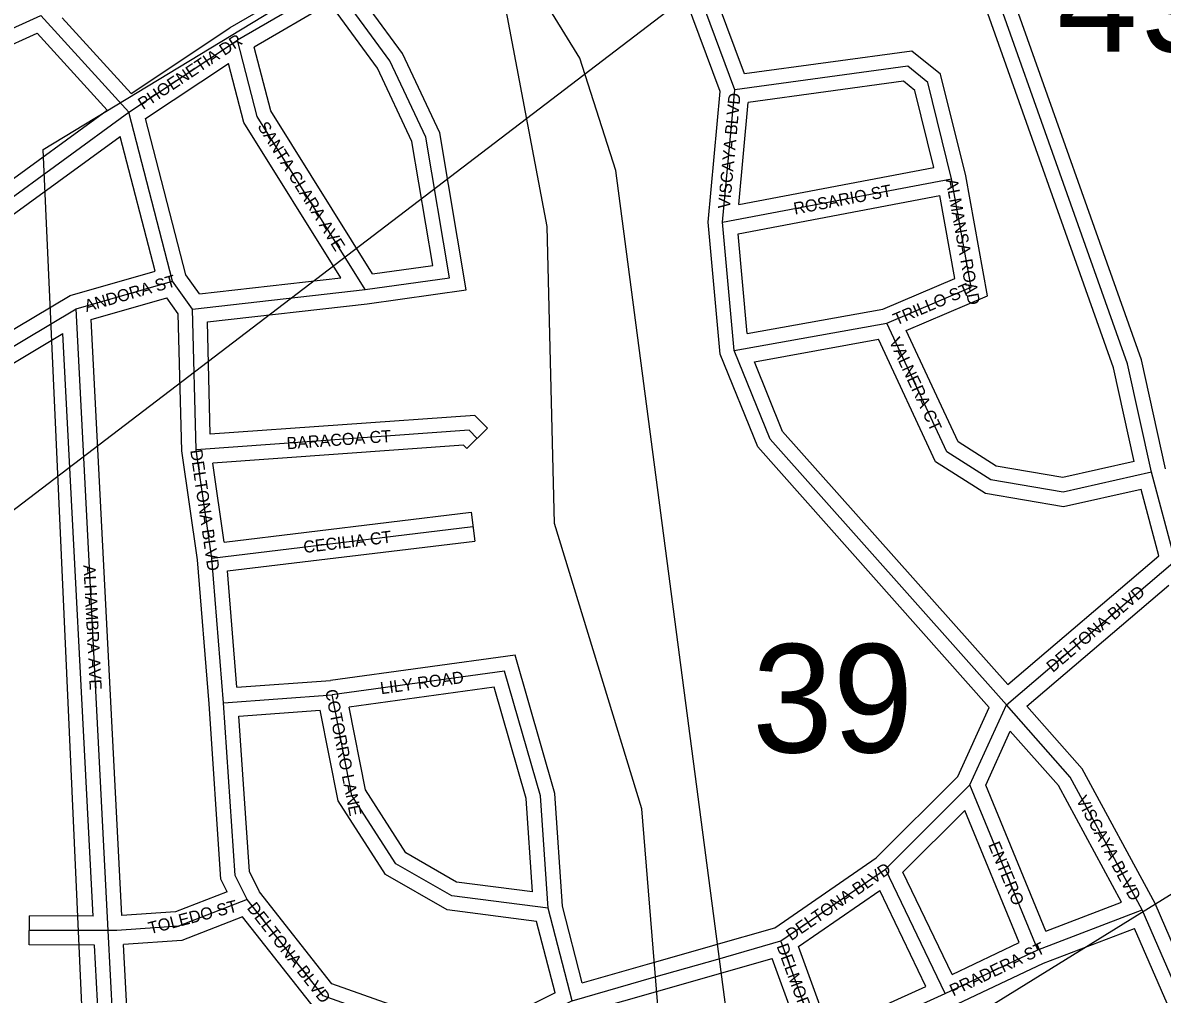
# Model space of a CAD drawing. Extents: x 418523 to 616617, y 1878279 to 2196743.
# Drawn here: x 555777 to 558144, y 1991028 to 1993045 of the extents above; entities that cross this region are included whole.
import ezdxf

# ---------------------------------------------------------------- set-up
doc = ezdxf.new("R2010")
doc.units = 0
for name, color, linetype in [('Level 1', 7, 'Continuous'), ('Level 2', 7, 'Continuous'), ('Level 31', 7, 'Continuous'), ('Level 32', 7, 'Continuous'), ('Level 34', 7, 'Continuous'), ('Level 5', 7, 'Continuous')]:
    doc.layers.add(name, color=color, linetype=linetype)

msp = doc.modelspace()

# ---------------------------------------------------------------- linework, layer by layer
at = {"layer": 'Level 1'}
for p, q in [((560305.329, 1995502.647), (551865.536, 1989061.971)), ((555819.668, 1992781.506), (560305.329, 1995502.647)), ((561592.089, 1993355.461), (555951.759, 1989867.688)), ((555951.759, 1989867.688), (555819.668, 1992781.506))]:
    msp.add_line(p, q, dxfattribs=at)
at = {"layer": 'Level 31'}
for p, q in [((557256.553, 1992905.621), (557181.93, 1993106.197)), ((555631.4, 1992976.588), (555814.934, 1993059.363)), ((555997.694, 1992858.851), (555814.934, 1993059.363)), ((555997.694, 1992858.851), (556223.27, 1993008.426)), ((557230.758, 1992630.401), (557256.553, 1992905.621)), ((555529.929, 1992518.293), (555997.694, 1992858.851)), ((556088.394, 1992508.402), (555997.694, 1992858.851)), ((557230.758, 1992630.401), (557706.397, 1992720.764)), ((557747.339, 1992495.551), (557706.397, 1992720.764)), ((557255.095, 1992363.776), (557230.758, 1992630.401)), ((555888.119, 1992450.764), (556088.394, 1992508.402)), ((556130.098, 1992450.103), (556088.394, 1992508.402)), ((556130.098, 1992450.103), (556488.581, 1992490.584)), ((557572.076, 1992421.108), (557747.339, 1992495.551)), ((555637.799, 1992301.258), (555888.119, 1992450.764)), ((555955.004, 1991159.597), (555888.119, 1992450.764)), ((556137.549, 1992158.066), (556130.098, 1992450.103)), ((557255.095, 1992363.776), (557572.076, 1992421.108)), ((556170.237, 1991932.873), (556137.549, 1992158.066)), ((558171.116, 1991927.475), (558121.497, 1992111.255)), ((556170.237, 1991932.873), (556712.422, 1991998.312)), ((556194.475, 1991632.79), (556170.237, 1991932.873)), ((557820.183, 1991628.396), (558171.116, 1991927.475)), ((556194.475, 1991632.79), (556419.697, 1991648.905)), ((557744.574, 1991462.044), (557820.183, 1991628.396)), ((557569.036, 1991287.232), (557744.574, 1991462.044)), ((557885.425, 1991119.83), (557744.574, 1991462.044)), ((557352.019, 1991137.99), (557569.036, 1991287.232)), ((557693.303, 1991028.702), (557569.036, 1991287.232)), ((556918.131, 1991014.062), (556868.539, 1991205.844)), ((557885.425, 1991119.83), (558102.264, 1991202.526)), ((555955.004, 1991159.597), (555791.036, 1991160.046)), ((555967.661, 1990915.911), (555955.004, 1991159.597)), ((557221.249, 1991100.521), (557352.019, 1991137.99)), ((557434.825, 1990912.663), (557352.019, 1991137.99)), ((557693.303, 1991028.702), (557885.425, 1991119.83)), ((557088.259, 1991062.696), (557221.249, 1991100.521)), ((556918.131, 1991014.062), (557088.259, 1991062.696)), ((557434.825, 1990912.663), (557693.303, 1991028.702))]:
    msp.add_line(p, q, dxfattribs=at)
for points in [[(558121.497, 1992111.255), (558071.989, 1992336.491), (557790.898, 1993128.925), (557666.657, 1993512.917), (557575.922, 1993854.999)], [(556488.581, 1992490.584), (556663.712, 1992515.201), (556614.393, 1992806.988), (556539.977, 1992965.745), (556423.701, 1993124.616), (556223.27, 1993008.426)], [(556488.581, 1992490.584), (556264.384, 1992849.761), (556223.27, 1993008.426)], [(557706.397, 1992720.764), (557656.824, 1992920.909), (557615.369, 1992954.476), (557256.553, 1992905.621)], [(558121.497, 1992111.255), (557938.074, 1992069.925), (557788.133, 1992095.418), (557696.316, 1992153.85), (557572.076, 1992421.108)], [(557820.183, 1991628.396), (557329.764, 1992179.927), (557255.095, 1992363.776)], [(556721.163, 1992181.571), (556704.399, 1992198.345), (556137.549, 1992158.066)], [(556868.539, 1991205.844), (556852.677, 1991439.355), (556778.211, 1991698.117), (556419.697, 1991648.905)], [(556243.475, 1991224.268), (556218.555, 1991274.157), (556194.475, 1991632.79)], [(556868.539, 1991205.844), (556668.483, 1991231.478), (556551.95, 1991298.343), (556460.679, 1991440.418), (556419.697, 1991648.905)], [(558102.264, 1991202.526), (557952.985, 1991478.215), (557820.183, 1991628.396)], [(556243.475, 1991224.268), (556100.921, 1991168.653), (555972.449, 1991159.913), (555955.004, 1991159.597)], [(556918.131, 1991014.062), (556801.26, 1990955.83), (556567.857, 1990964.826), (556401.192, 1991023.828), (556243.475, 1991224.268)], [(559314.555, 1987515.83), (559284.89, 1987573.002), (559202.196, 1987848.508), (559185.869, 1988031.834), (559037.318, 1988590.803), (558971.899, 1989041.183), (558764.379, 1989366.841), (558714.576, 1989483.708), (558574.778, 1990109.206), (558384.291, 1990634.833), (558218.266, 1990935.656), (558102.264, 1991202.526)]]:
    msp.add_lwpolyline(points, dxfattribs=at)
at = {"layer": 'Level 32'}
for p, q in [((557226.044, 1992901.589), (557153.813, 1993095.736)), ((557276.299, 1992938.586), (557220.377, 1993088.896)), ((556002.546, 1992898.064), (555859.359, 1993055.156)), ((556002.545, 1992898.064), (556207.444, 1993033.928)), ((555647.757, 1992951.053), (555807.425, 1993023.066)), ((555952.962, 1992863.392), (555807.425, 1993023.065)), ((556032.096, 1992845.665), (556204.784, 1992960.171)), ((557200.63, 1992630.438), (557226.044, 1992901.59)), ((555536.388, 1992560.103), (555952.962, 1992863.391)), ((557264.35, 1992667.32), (557284.2, 1992879.106)), ((556116.04, 1992521.318), (556032.096, 1992845.665)), ((555568.074, 1992508.954), (555979.7, 1992808.641)), ((556052.034, 1992529.156), (555979.701, 1992808.64)), ((557264.351, 1992667.321), (557669.656, 1992744.32)), ((557781.148, 1992477.315), (557735.746, 1992727.059)), ((557263.111, 1992606.01), (557682.289, 1992685.646)), ((557713.533, 1992513.785), (557682.289, 1992685.646)), ((557225.624, 1992356.613), (557200.629, 1992630.438)), ((557281.995, 1992399.127), (557263.111, 1992606.01)), ((555876.079, 1992478.516), (556052.034, 1992529.155)), ((556144.244, 1992481.891), (556116.041, 1992521.318)), ((556144.244, 1992481.891), (556437.94, 1992515.056)), ((557563.437, 1992450.032), (557713.533, 1992513.786)), ((555650.24, 1992343.632), (555876.079, 1992478.516)), ((555919.313, 1992428.522), (556076.325, 1992473.709)), ((556100.342, 1992440.135), (556076.325, 1992473.709)), ((556160.791, 1992423.376), (556492.354, 1992460.817)), ((557612.359, 1992405.621), (557781.148, 1992477.314)), ((556107.604, 1992155.519), (556100.342, 1992440.135)), ((557281.995, 1992399.128), (557563.437, 1992450.032)), ((555983.433, 1991190.731), (555919.312, 1992428.521)), ((556166.739, 1992190.216), (556160.791, 1992423.376)), ((555654.784, 1992276.456), (555860.736, 1992399.463)), ((555923.406, 1991189.683), (555860.736, 1992399.464)), ((557296.795, 1992340.829), (557554.633, 1992387.465)), ((556699.943, 1992160.364), (556742.383, 1992202.779)), ((556140.411, 1991929.506), (556107.604, 1992155.519)), ((556195.72, 1991966.166), (556171.876, 1992130.427)), ((558137.204, 1991937.989), (558100.032, 1992075.663)), ((556195.719, 1991966.166), (556708.827, 1992028.096)), ((556708.827, 1992028.096), (556716.018, 1991968.527)), ((556202.463, 1991906.544), (556716.018, 1991968.527)), ((557823.083, 1991670.283), (558137.204, 1991937.989)), ((556164.542, 1991630.779), (556140.411, 1991929.506)), ((556221.986, 1991664.834), (556202.463, 1991906.543)), ((557862.898, 1991625.381), (558157.893, 1991876.787)), ((556221.986, 1991664.835), (556416.584, 1991678.758)), ((556226.41, 1991604.997), (556395.377, 1991617.086)), ((557719.527, 1991479.439), (557784.798, 1991623.043)), ((557777.26, 1991461.452), (557828.354, 1991573.867)), ((557549.794, 1991310.409), (557719.527, 1991479.439)), ((557902.044, 1991158.275), (557777.26, 1991461.451)), ((557605.311, 1991281.016), (557733.924, 1991409.097)), ((557846.849, 1991134.735), (557733.924, 1991409.096)), ((557339.052, 1991165.481), (557549.794, 1991310.41)), ((557707.413, 1991068.598), (557605.311, 1991281.016)), ((557388.214, 1991126.47), (557557.173, 1991242.662)), ((557652.924, 1991043.459), (557557.173, 1991242.663)), ((556939.474, 1991051.365), (556898.282, 1991210.656)), ((557902.045, 1991158.275), (558059.578, 1991218.354)), ((555790.955, 1991130.045), (555791.119, 1991190.045)), ((555923.406, 1991189.683), (555791.119, 1991190.045)), ((556883.003, 1991030.076), (556844.579, 1991178.667)), ((557212.986, 1991129.361), (557339.052, 1991165.481)), ((557897.218, 1991092.218), (558086.176, 1991164.282)), ((557707.413, 1991068.597), (557846.849, 1991134.735)), ((555926.519, 1991129.674), (555790.955, 1991130.045)), ((555937.701, 1990914.356), (555926.519, 1991129.674)), ((555996.142, 1990945.969), (555986.542, 1991130.802)), ((557080.051, 1991091.551), (557213.042, 1991129.376)), ((557451.888, 1990953.207), (557388.214, 1991126.471)), ((556939.474, 1991051.365), (557080.013, 1991091.541)), ((557229.513, 1991071.681), (557333.478, 1991101.469)), ((557397.319, 1990927.747), (557333.478, 1991101.469)), ((557705.877, 1991001.461), (557897.219, 1991092.217)), ((557096.466, 1991033.84), (557229.457, 1991071.665)), ((557451.888, 1990953.207), (557652.924, 1991043.459)), ((556954.799, 1990993.341), (557096.504, 1991033.851))]:
    msp.add_line(p, q, dxfattribs=at)
for points in [[(558150.646, 1992118.387), (558100.888, 1992344.758), (557819.312, 1993138.558), (557695.449, 1993521.386), (557613.468, 1993830.467)], [(558085.789, 1992133.961), (558043.089, 1992328.223), (557762.483, 1993119.291), (557637.865, 1993504.447), (557553.594, 1993822.162)], [(556492.354, 1992460.817), (556698.434, 1992489.786), (556643.293, 1992816.02), (556565.906, 1992981.114), (556431.984, 1993164.094), (556207.444, 1993033.928)], [(556503.71, 1992523.005), (556628.989, 1992540.616), (556585.493, 1992797.956), (556514.049, 1992950.376), (556415.418, 1993085.137), (556258.028, 1992993.897)], [(556503.71, 1992523.005), (556292.272, 1992861.741), (556258.029, 1992993.897)], [(557735.746, 1992727.059), (557683.526, 1992937.891), (557624.171, 1992985.952), (557276.299, 1992938.586)], [(556437.94, 1992515.056), (556236.497, 1992837.78), (556204.784, 1992960.171)], [(557669.655, 1992744.32), (557630.124, 1992903.927), (557606.569, 1992923.001), (557284.2, 1992879.107)], [(558100.031, 1992075.664), (557938.889, 1992039.355), (557777.134, 1992066.856), (557672.809, 1992133.249), (557554.633, 1992387.465)], [(558085.789, 1992133.961), (557937.261, 1992100.495), (557799.13, 1992123.98), (557719.823, 1992174.451), (557612.359, 1992405.622)], [(557784.797, 1991623.043), (557303.912, 1992163.853), (557225.624, 1992356.612)], [(557823.084, 1991670.284), (557355.616, 1992196.002), (557296.795, 1992340.83)], [(556742.383, 1992202.779), (556715.937, 1992229.241), (556166.739, 1992190.216)], [(556699.943, 1992160.364), (556692.863, 1992167.449), (556171.877, 1992130.428)], [(556898.283, 1991210.656), (556882.392, 1991444.578), (556799.859, 1991731.371), (556416.584, 1991678.758)], [(556836.134, 1991240.242), (556822.962, 1991434.131), (556756.563, 1991664.863), (556455.266, 1991623.505)], [(556201.948, 1991240.269), (556189.026, 1991266.14), (556164.542, 1991630.779)], [(556844.579, 1991178.667), (556658.739, 1991202.481), (556530.668, 1991275.966), (556432.344, 1991429.017), (556395.377, 1991617.086)], [(556836.134, 1991240.242), (556678.227, 1991260.476), (556573.233, 1991320.72), (556489.012, 1991451.818), (556455.266, 1991623.504)], [(558129.263, 1991215.673), (557977.734, 1991495.516), (557862.898, 1991625.381)], [(556268.947, 1991240.413), (556248.085, 1991282.176), (556226.41, 1991604.997)], [(558059.578, 1991218.354), (557928.238, 1991460.912), (557828.354, 1991573.866)], [(556201.948, 1991240.269), (556094.299, 1991198.273), (555983.433, 1991190.731)], [(556883.003, 1991030.077), (556794.749, 1990986.104), (556573.569, 1990994.629), (556419.395, 1991049.209), (556268.947, 1991240.412)], [(559341.184, 1987529.646), (559312.815, 1987584.322), (559231.808, 1987854.21), (559215.524, 1988037.056), (559066.758, 1988596.832), (559000.663, 1989051.871), (558791.009, 1989380.878), (558743.254, 1989492.938), (558603.638, 1990117.623), (558411.694, 1990647.268), (558245.215, 1990948.913), (558129.263, 1991215.672)], [(556233.654, 1991188.233), (556107.544, 1991139.034), (555986.542, 1991130.802)], [(556898.715, 1990970.867), (556807.771, 1990925.556), (556562.144, 1990935.024), (556382.989, 1990998.447), (556233.654, 1991188.233)], [(559281.047, 1987515.271), (559256.964, 1987561.682), (559172.585, 1987842.807), (559156.214, 1988026.612), (559007.878, 1988584.775), (558943.137, 1989030.495), (558737.749, 1989352.806), (558685.898, 1989474.478), (558545.919, 1990100.788), (558356.887, 1990622.398), (558191.316, 1990922.399), (558086.176, 1991164.281)]]:
    msp.add_lwpolyline(points, dxfattribs=at)
at = {"layer": 'Level 5'}
for points in [[(557158.13, 1990830.588), (557254.177, 1990874.133), (557008.91, 1992737.795), (556934.664, 1992971.439), (556851.719, 1993105.091), (556768.845, 1993263.774), (556478.152, 1993598.138), (556236.794, 1993715.637), (556020.964, 1993999.791), (555963.06, 1994141.674), (555956.192, 1994591.864), (555931.35, 1994650.316), (555933.051, 1995167.177), (555908.07, 1995183.907), (555933.668, 1995367.242)], [(557158.13, 1990830.588), (557110.105, 1990833.591), (557062.984, 1991412.125), (556881.51, 1992004.586), (556866.829, 1992621.551), (556776.668, 1993097.01), (556485.806, 1993381.393), (556028.051, 1993616.282), (555886.994, 1993816.816), (555862.371, 1993941.928), (555837.43, 1993958.698), (555763.97, 1994442.438), (555707.995, 1995184.565), (555674.844, 1995243.016)]]:
    msp.add_lwpolyline(points, dxfattribs=at)

# ---------------------------------------------------------------- texts
at = {"layer": 'Level 2'}
for s, p in [('49-08-30', (557925.339, 1992984.567)), ('39', (557292.355, 1991529.497))]:
    msp.add_text(s, height=225, dxfattribs=at).set_placement(p)
at = {"layer": 'Level 34'}
for s, height, rotation, p in [('PHOENETIA DR', 25, 33.546739, (556027.22, 1992863.436)), ('VISCAYA BLVD', 25, 84.644603, (557245.826, 1992657.247)), ('SANTA CLARA AVE', 25, 301.9713, (556263.909, 1992829.551)), ('ALMANSA ROAD', 25, 280.302539, (557694.122, 1992718.41)), ('ROSARIO ST', 24.9992, 10.756164, (557380.869, 1992646.2)), ('ANDORA ST', 25, 16.054861, (555909.536, 1992443.921)), ('TRILLO ST', 25, 23.012558, (557591.539, 1992415.796)), ('VALNERA CT', 25, 294.931139, (557575.909, 1992383.927)), ('BARACOA CT', 25, 4.063803, (556326.195, 1992158.94)), ('DELTONA BLVD', 24.99916, 278.258072, (556125.101, 1992156.816)), ('CECILIA CT', 24.9992, 6.881342, (556361.686, 1991943.391)), ('ALHAMBRA AVE', 25, 272.964436, (555903.189, 1991918.24)), ('DELTONA BLVD', 25, 40.438097, (557916.739, 1991694.265)), ('LILY ROAD', 25, 7.815206, (556521.553, 1991650.271)), ('COTORRO LANE', 25, 281.119603, (556405.144, 1991658.143)), ('VISCAYA BLVD', 25, 298.433486, (557964.219, 1991431.22)), ('ENTERO', 25, 292.370639, (557782.041, 1991338.169)), ('DELTONA BLVD', 25, 34.515492, (557373.404, 1991137.529)), ('TOLEDO ST', 25, 14.554553, (556041.645, 1991151.91)), ('DELTONA BLVD', 25, 308.1965, (556241.81, 1991206.172)), ('DELMORA LANE', 25, 290.177258, (557342.578, 1991127.443)), ('PRADERA ST', 25, 25.374808, (557709.774, 1991022.682))]:
    msp.add_text(s, height=height, rotation=rotation, dxfattribs=at).set_placement(p)

doc.saveas('drawing.dxf')
